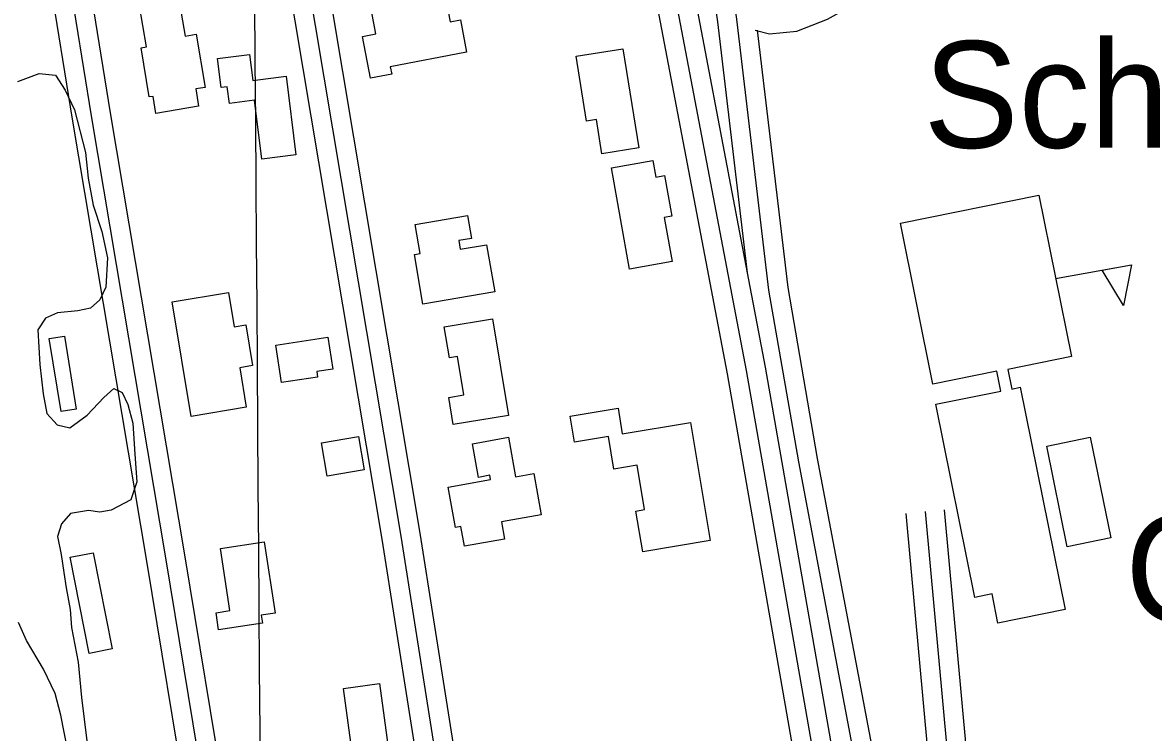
# Model space of a CAD drawing. Extents: x 3508733 to 3546731, y 546897 to 572481.
# Drawn here: x 3533744 to 3534624, y 564747 to 565299 of the extents above; entities that cross this region are included whole.
import ezdxf

# ---------------------------------------------------------------- set-up
doc = ezdxf.new("R2010")
doc.units = 0
for name, color, linetype in [('V-BLDG-IDEN', 7, 'Continuous'), ('V-BLDG-OTLN', 7, 'Continuous'), ('V-GRID-MAJR', 7, 'Continuous'), ('V-ROAD-CNTR', 7, 'Continuous'), ('V-SITE-OTLN-IDEN', 7, 'Continuous'), ('V-SITE-VEGE', 7, 'Continuous')]:
    doc.layers.add(name, color=color, linetype=linetype)

msp = doc.modelspace()

# ---------------------------------------------------------------- linework, layer by layer
at = {"layer": 'V-BLDG-OTLN'}
msp.add_line((3534547.6743899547, 565100.1033300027), (3534606.7453899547, 565110.6223300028), dxfattribs=at)
for points in [[(3534084.458, 565301.458), (3534089.258, 565276.1240000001), (3534029.901, 565264.877), (3534031.005, 565259.062), (3534014.504, 565255.937), (3534008.344, 565288.461), (3534018.643, 565290.4130000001), (3534013.142, 565319.429), (3534021.025, 565320.922), (3534019.505, 565328.942), (3534037.333, 565332.321), (3534038.982, 565323.63), (3534070.865, 565329.671), (3534076.4990000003, 565299.953)], [(3533878.738, 565290.12), (3533885.7120000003, 565248.81), (3533878.484, 565247.591), (3533880.7430000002, 565234.208), (3533847.512, 565228.6), (3533845.278, 565241.8470000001), (3533842.349, 565241.353), (3533835.892, 565279.636), (3533840.092, 565280.345), (3533834.4620000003, 565313.705), (3533865.088, 565318.872), (3533870.188, 565288.678)], [(3534182.708, 565222.497), (3534174.664, 565273.155), (3534211.018, 565278.93), (3534223.281, 565201.716), (3534194.585, 565197.159), (3534190.364, 565223.714)], [(3533948.825, 565257.508), (3533956.3740000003, 565196.35), (3533929.903, 565193.084), (3533924.259, 565238.818), (3533904.649, 565236.397), (3533903.06, 565249.277), (3533898.292, 565248.687), (3533895.503, 565271.277), (3533920.306, 565274.338), (3533922.793, 565254.295)], [(3534216.165, 565107.389), (3534202.181, 565186.1190000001), (3534234.365, 565191.835), (3534236.6380000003, 565179.037), (3534243.419, 565180.241), (3534249.039, 565148.603), (3534243.106, 565147.551), (3534249.199, 565113.255)], [(3534484.862, 564851.947), (3534454.5330000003, 565002.202), (3534505.113, 565012.411), (3534501.981, 565027.925), (3534452.289, 565017.898), (3534427.012, 565143.125), (3534534.772, 565164.875), (3534560.106, 565039.371), (3534510.505, 565029.361), (3534513.592, 565014.081), (3534520.241, 565015.42), (3534555.143, 564842.526), (3534502.893, 564831.979), (3534498.316, 564854.66)], [(3534049.1950000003, 565142.107), (3534090.116, 565149.085), (3534093.139, 565131.349), (3534083.1410000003, 565129.645), (3534084.288, 565122.915), (3534104.895, 565126.43), (3534111.145, 565089.775), (3534055.333, 565080.258), (3534048.773, 565118.735), (3534053.056, 565119.469)], [(3534606.7453899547, 565110.6223300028), (3534600.6323899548, 565079.0623300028), (3534584.0013899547, 565106.5723300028)], [(3533912.674, 565030.669), (3533917.806, 564999.886), (3533874.931, 564992.732), (3533860.044, 565081.984), (3533903.998, 565089.314), (3533908.469, 565062.503), (3533917.458, 565064.003), (3533922.731, 565032.3470000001)], [(3534109.529, 565068.742), (3534121.9930000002, 564993.529), (3534078.926, 564986.392), (3534075.4080000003, 565007.613), (3534087.21, 565009.567), (3534082.27, 565039.384), (3534075.903, 565038.329), (3534071.897, 565062.505)], [(3533773.645, 564996.498), (3533764.4930000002, 565053.429), (3533776.3340000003, 565055.333), (3533785.485, 564998.401)], [(3533940.864, 565048.28), (3533981.3880000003, 565054.481), (3533985.183, 565029.674), (3533972.684, 565027.763), (3533973.348, 565023.438), (3533945.323, 565019.147)], [(3534278.958, 564896.226), (3534226.347, 564887.426), (3534221.045, 564919.1190000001), (3534227.7090000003, 564920.235), (3534221.936, 564954.742), (3534204.022, 564951.743), (3534199.75, 564977.284), (3534173.163, 564972.836), (3534169.802, 564992.908), (3534207.18, 564999.161), (3534210.5100000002, 564979.256), (3534263.592, 564988.069)], [(3534009.517, 564951.096), (3533980.679, 564946.335), (3533976.381, 564972.35), (3534005.219, 564977.1140000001)], [(3534147.274, 564916.241), (3534116.484, 564910.718), (3534118.889, 564897.318), (3534087.7060000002, 564891.727), (3534084.927, 564907.22), (3534080.585, 564906.442), (3534074.957, 564937.809), (3534107.975, 564943.734), (3534107.3910000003, 564946.97), (3534098.521, 564945.378), (3534093.827, 564971.544), (3534121.961, 564976.5920000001), (3534127.48, 564945.8150000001), (3534141.519, 564948.332)], [(3534574.7, 564976.508), (3534590.609, 564898.264), (3534556.737, 564891.377), (3534540.83, 564969.62)], [(3533904.918, 564841.672), (3533897.629, 564889.986), (3533931.81, 564895.145), (3533940.174, 564839.712), (3533929.379, 564838.082), (3533930.321, 564831.835), (3533896.308, 564826.703), (3533894.3030000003, 564840.068)], [(3533795.481, 564808.25), (3533780.67, 564883.1460000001), (3533798.737, 564886.7170000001), (3533813.546, 564811.824)], [(3534021.4450000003, 564784.854), (3534028.685, 564731.479), (3534000.686, 564727.684), (3533993.449, 564781.057)]]:
    msp.add_lwpolyline(points, close=True, dxfattribs=at)
at = {"layer": 'V-GRID-MAJR'}
msp.add_spline([(3534014.4590000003, 552440.283), (3533972.165, 558498.1140000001), (3533929.85, 564559.029), (3533887.535, 570619.961), (3533887.514, 570623.028)], degree=3, dxfattribs=at)
at = {"layer": 'V-ROAD-CNTR'}
for points in [[(3533886.824188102, 564690.581592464), (3533855.3572510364, 564881.1602113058), (3533797.427366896, 565226.586520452), (3533755.5864505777, 565484.7360041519), (3533694.083573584, 565828.1103174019), (3533643.2536752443, 566125.2607230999), (3533576.476808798, 566520.6049324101), (3533518.2879251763, 566843.4712866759), (3533497.888965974, 566975.2300231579), (3533425.3561110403, 567437.8060980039), (3533342.654276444, 567907.578158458), (3533251.7834581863, 568405.7071621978), (3533222.5775165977, 568601.449770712), (3533183.1095955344, 568815.056343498)], [(3533901.624158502, 564693.025587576), (3533870.1542214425, 564883.6222063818), (3533812.227337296, 565229.0265155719), (3533770.3734210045, 565487.2579991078), (3533708.858544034, 565830.697312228), (3533658.041645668, 566127.7747180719), (3533591.2537792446, 566523.1839272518), (3533533.0828955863, 566845.94928172), (3533512.709936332, 566977.53901854), (3533440.1530814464, 567440.2680930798), (3533357.419246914, 567910.2241531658), (3533266.583428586, 568408.1601572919), (3533237.3744870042, 568603.9197657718), (3533201.012559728, 568800.7183721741)], [(3533872.024217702, 564688.137597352), (3533840.5602806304, 564878.6982162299), (3533782.627396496, 565224.146525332), (3533740.7994801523, 565482.2140091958), (3533679.308603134, 565825.5233225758), (3533628.46570482, 566122.7467281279), (3533561.6998383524, 566518.0259375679), (3533503.4929547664, 566840.9932916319), (3533485.59599056, 566956.5920604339)], [(3534055.4548508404, 564694.9495837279), (3534023.6139145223, 564897.1891792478), (3533943.6890743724, 565373.6042264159), (3533851.0832595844, 565926.1111213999), (3533791.469378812, 566265.901441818)], [(3534070.271821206, 564697.282579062), (3534038.4198849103, 564899.596174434), (3533958.482044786, 565376.0852214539), (3533865.867230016, 565928.647116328), (3533806.2433492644, 566268.4934366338)], [(3534392.775176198, 564719.2105352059), (3534347.780266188, 564957.387058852), (3534324.6473124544, 565091.0127916), (3534299.6873623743, 565301.8753698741), (3534280.030401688, 565434.8221039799), (3534217.467526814, 565751.7244701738)], [(3534307.958345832, 565104.3967648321), (3534284.817392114, 565299.896373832), (3534265.24443126, 565432.271109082), (3534202.751556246, 565748.8194759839)], [(3534313.890333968, 565293.3333869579), (3534324.9653118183, 565290.4923926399), (3534346.3572690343, 565292.5103886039), (3534370.138221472, 565301.8743698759), (3534387.143187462, 565311.319350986), (3534406.50414874, 565336.838299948), (3534410.083141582, 565361.0872514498), (3534409.95414184, 565380.6812122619), (3534407.5641466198, 565396.92217978), (3534390.6361804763, 565416.371140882), (3534376.7312082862, 565424.4371247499), (3534356.645248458, 565435.5621025)], [(3534307.958345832, 565104.3967648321), (3534255.222451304, 565381.8252099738)], [(3534346.9022679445, 564714.5065446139), (3534292.3563770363, 565025.828921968), (3534225.7505102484, 565376.2232211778)], [(3534361.677238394, 564717.0955394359), (3534307.112347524, 565028.5239165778), (3534240.4864807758, 565379.0242155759)], [(3534085.088791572, 564699.6155743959), (3534053.2258552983, 564902.0031696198), (3533975.7820101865, 565363.620246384)], [(3534407.51414672, 564721.9945296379), (3534362.541236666, 564960.0590535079), (3534339.496282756, 565093.1757872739), (3534315.805330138, 565293.3103870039)], [(3534376.4522088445, 564719.6845342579), (3534321.8683180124, 565031.218911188), (3534307.958345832, 565104.3967648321)], [(3534431.242099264, 564917.3011390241), (3534448.37906499, 564730.3045130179)], [(3534446.1790693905, 564918.6701362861), (3534463.316035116, 564731.6735102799)], [(3534461.116039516, 564920.039133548), (3534478.2530052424, 564733.042507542)]]:
    msp.add_lwpolyline(points, dxfattribs=at)
at = {"layer": 'V-SITE-VEGE'}
for points in [[(3533740.072, 565253.488), (3533756.487, 565259.7440000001), (3533769.322, 565258.448), (3533776.793, 565246.692), (3533784.2290000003, 565231.433), (3533792.653, 565198.063), (3533794.785, 565178.187), (3533798.657, 565157.123), (3533805.457, 565136.616), (3533809.919, 565116.132), (3533808.52, 565093.371), (3533803.7490000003, 565083.493), (3533796.6750000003, 565077.14), (3533786.728, 565074.906), (3533770.944, 565073.3150000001), (3533761.56, 565069.321), (3533755.627, 565060.04), (3533757.103, 565033.162), (3533759.792, 565010.359), (3533762.557, 564995.149), (3533770.645, 564986.308), (3533780.5470000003, 564983.873), (3533794.078, 564993.662), (3533807.0640000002, 565007.5430000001), (3533814.728, 565014.474), (3533821.12, 565011.49), (3533825.697, 565002.1), (3533829.6350000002, 564987.461), (3533831.145, 564963.505), (3533832.677, 564941.88), (3533827.864, 564927.915), (3533812.598, 564919.893), (3533803.822, 564918.23), (3533795.075, 564919.49), (3533781.038, 564917.294), (3533773.948, 564909.1900000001), (3533770.927, 564899.294), (3533773.704, 564885.251), (3533775.898, 564871.214), (3533777.5300000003, 564859.518), (3533780.862, 564842.552), (3533781.8880000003, 564828.524), (3533786.8710000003, 564801.611), (3533789.511, 564774.139), (3533793.838, 564740.224)], [(3533778.591, 564733.955), (3533773.6040000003, 564760.284), (3533769.105, 564777.264), (3533759.952, 564796.044), (3533746.7490000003, 564818.37), (3533740.467, 564832.4500000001)]]:
    msp.add_lwpolyline(points, dxfattribs=at)

# ---------------------------------------------------------------- texts
at = {"layer": 'V-BLDG-IDEN'}
msp.add_text('Sch.', height=82.99983200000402, dxfattribs=at).set_placement((3534444.960546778, 565201.8201145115))
at = {"layer": 'V-SITE-OTLN-IDEN'}
msp.add_text('Ch.', height=82.99983200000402, dxfattribs=at).set_placement((3534601.8514807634, 564832.6426932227))

doc.saveas('drawing.dxf')
